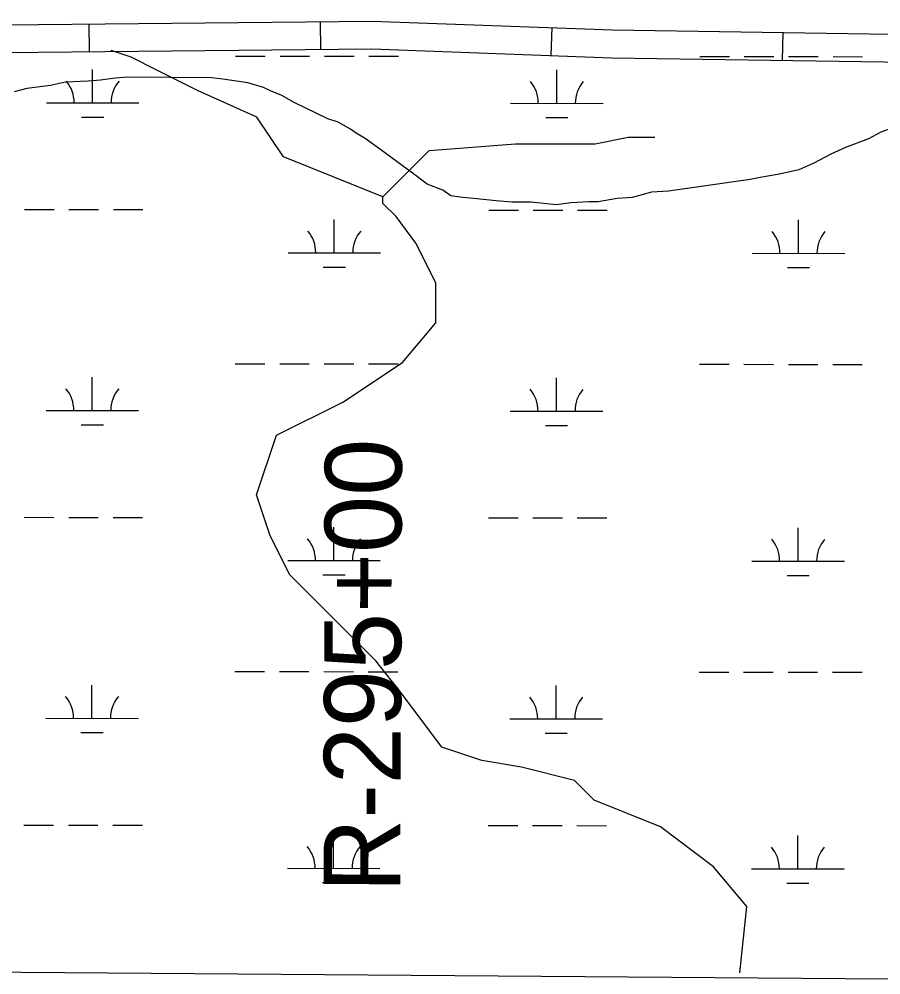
# Model space of a CAD drawing. Extents: x 3148686 to 3186545, y 916144 to 941516.
# Drawn here: x 3171455 to 3172386, y 934260 to 935293 of the extents above; entities that cross this region are included whole.
import ezdxf

# ---------------------------------------------------------------- set-up
doc = ezdxf.new("R2010")
doc.units = 0
for name, color, linetype in [('V-RIVR-RANG-IDEN', 7, 'Continuous'), ('V-ROAD-CNTR', 7, 'Continuous'), ('V-SITE-VEGE', 7, 'Continuous'), ('V-TOPO-SHOR', 7, 'Continuous'), ('V-WETL-SWMP', 7, 'Continuous')]:
    doc.layers.add(name, color=color, linetype=linetype)

msp = doc.modelspace()

# ---------------------------------------------------------------- linework, layer by layer
at = {"layer": 'V-ROAD-CNTR'}
for p, q in [((3171530.123501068, 935287.4860560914), (3171530.4248231, 935257.4875693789)), ((3171780.110152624, 935289.9970656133), (3171780.4114746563, 935259.9985789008)), ((3172030.6264530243, 935283.4672126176), (3172029.532489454, 935253.487165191)), ((3172280.2026463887, 935278.2989069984), (3172279.750416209, 935248.3023157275))]:
    msp.add_line(p, q, dxfattribs=at)
for points in [[(3169064.123120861, 935292.8044058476), (3169259.5513975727, 935286.3159318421), (3169579.548162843, 935292.6550555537), (3169815.3570306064, 935286.2173625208), (3169867.6703755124, 935288.0989412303), (3169927.1698897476, 935282.1451538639), (3170043.801705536, 935277.6450148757), (3170168.8910252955, 935287.1716090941), (3170298.0070445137, 935291.5653491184), (3170548.801502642, 935286.307832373), (3171059.6400086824, 935289.0125173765), (3171330.6053852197, 935285.4819815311), (3171836.228267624, 935290.5607481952), (3172096.270592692, 935281.071876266), (3172512.5443210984, 935274.7961117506)], [(3169063.9508791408, 935262.793594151), (3169259.350602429, 935256.3060681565), (3169579.4358371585, 935262.6469444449), (3169815.486969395, 935256.2026374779), (3169866.7116244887, 935258.0450587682), (3169925.0961102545, 935252.2028461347), (3170044.3642944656, 935247.600985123), (3170170.5409747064, 935257.2103909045), (3170298.2029554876, 935261.5546508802), (3170548.5664973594, 935256.3061676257), (3171059.52399132, 935259.0114826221), (3171330.560614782, 935255.4800184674), (3171835.831732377, 935260.5552518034), (3172095.4974073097, 935251.0801237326), (3172512.4656789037, 935244.793888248)]]:
    msp.add_lwpolyline(points, dxfattribs=at)
at = {"layer": 'V-SITE-VEGE'}
for p, q in [((3171504.6040000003, 935224.6629999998), (3171488.64, 935221.145)), ((3171529.1210000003, 935225.6509999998), (3171504.6040000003, 935224.6629999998)), ((3171542.611, 935226.7439999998), (3171529.1210000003, 935225.6509999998)), ((3171558.563, 935229.0399999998), (3171542.611, 935226.7439999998)), ((3171572.051, 935230.1339999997), (3171558.563, 935229.0399999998)), ((3171662.718, 935229.2489999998), (3171572.051, 935230.1339999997)), ((3171674.9590000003, 935227.9029999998), (3171662.718, 935229.2489999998)), ((3171701.8780000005, 935223.9649999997), (3171674.9590000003, 935227.9029999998)), ((3171718.983, 935218.8960000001), (3171701.8780000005, 935223.965)), ((3171462.874000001, 935217.7189999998), (3171449.361, 935214.1759999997)), ((3171488.64, 935221.145), (3171462.874000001, 935217.719)), ((3171726.298, 935215.1499999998), (3171718.983, 935218.8960000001)), ((3171738.502, 935210.1289999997), (3171726.298, 935215.1499999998)), ((3171751.9080000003, 935202.6469999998), (3171738.502, 935210.1289999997)), ((3171788.498, 935185.1349999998), (3171751.9080000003, 935202.6469999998)), ((3171799.489, 935181.3520000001), (3171788.498, 935185.135)), ((3171812.896, 935173.8690000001), (3171799.489, 935181.3520000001)), ((3171820.199, 935168.8960000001), (3171812.896, 935173.8690000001)), ((3172386.327, 935170.7270000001), (3172372.776, 935163.508)), ((3172406.0010000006, 935177.8869999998), (3172386.3270000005, 935170.7269999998)), ((3171828.7270000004, 935163.9119999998), (3171820.199, 935168.8960000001)), ((3171845.762, 935151.4919999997), (3171828.7270000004, 935163.9119999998)), ((3172372.776, 935163.508), (3172348.1750000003, 935153.946)), ((3171881.043, 935125.4149999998), (3171845.762, 935151.4919999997)), ((3172348.1750000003, 935153.946), (3172332.176, 935146.7490000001)), ((3172332.176, 935146.7490000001), (3172313.7030000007, 935137.126)), ((3172297.702, 935129.929), (3172276.823, 935125.2329999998)), ((3172313.7030000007, 935137.126), (3172297.702, 935129.929)), ((3171895.637, 935114.245), (3171881.0430000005, 935125.4149999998)), ((3172244.911, 935119.417), (3172156.562, 935106.801)), ((3172255.9620000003, 935121.7599999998), (3172244.911, 935119.417)), ((3172276.823, 935125.2329999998), (3172255.9620000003, 935121.7599999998)), ((3171912.732, 935107.952), (3171895.637, 935114.245)), ((3171921.247, 935101.742), (3171912.732, 935107.952)), ((3171931.0370000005, 935100.421), (3171921.247, 935101.742)), ((3171945.7290000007, 935099.0529999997), (3171931.0370000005, 935100.4209999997)), ((3171970.211, 935096.3640000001), (3171945.7290000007, 935099.0530000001)), ((3172101.3440000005, 935098.7609999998), (3172080.4790000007, 935095.287)), ((3172117.286, 935099.8319999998), (3172101.3440000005, 935098.7609999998)), ((3172138.1710000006, 935105.7540000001), (3172117.286, 935099.8319999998)), ((3172156.562, 935106.801), (3172138.1710000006, 935105.7540000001)), ((3171987.35, 935094.9719999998), (3171970.211, 935096.3639999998)), ((3172008.179, 935094.7689999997), (3171987.35, 935094.9719999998)), ((3172035.11, 935092.055), (3172008.179, 935094.769)), ((3172051.0620000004, 935094.349), (3172035.11, 935092.055)), ((3172070.677, 935095.383), (3172051.0620000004, 935094.349)), ((3172080.4790000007, 935095.287), (3172070.677, 935095.383))]:
    msp.add_line(p, q, dxfattribs=at)
at = {"layer": 'V-TOPO-SHOR'}
for points in [[(3171847.840222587, 935100.8285308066), (3171740.3798703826, 935143.9440557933), (3171711.7570000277, 935186.9765218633), (3171647.283809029, 935215.7126543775), (3171604.304198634, 935237.2590906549), (3171575.6511250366, 935251.6233815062), (3171554.1575444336, 935258.8130777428)], [(3172233.977143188, 934261.8766618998), (3172241.219695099, 934333.5395491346), (3172205.42978094, 934376.579566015), (3172148.1387353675, 934419.6422353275), (3172076.498500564, 934448.3859186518), (3172055.0200215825, 934469.9097024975), (3171997.698772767, 934484.3041965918), (3171954.7040607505, 934491.5165452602), (3171911.716899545, 934505.895937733), (3171868.7750432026, 934563.2775930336), (3171840.1446220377, 934599.1430152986), (3171790.0281710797, 934649.3651776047), (3171747.071213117, 934692.412745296), (3171725.6153865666, 934735.4376605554), (3171711.3266038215, 934778.4550250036), (3171732.8956925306, 934842.9357668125), (3171804.6038846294, 934878.6954777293), (3171869.1525837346, 934921.6297832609), (3171905.0331076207, 934964.5942920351), (3171905.078412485, 935007.5965548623), (3171883.6225859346, 935050.6214701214), (3171862.1516577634, 935079.3122977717), (3171847.832671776, 935093.6614870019), (3171847.840222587, 935100.8285308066), (3171898.0623848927, 935150.9449817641), (3171991.241505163, 935158.0138650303), (3172077.2460308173, 935157.9232553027), (3172113.0888006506, 935165.0525450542), (3172141.7569758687, 935165.0223418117)], [(3169144.943509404, 934229.2958422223), (3169216.6441506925, 934257.8885093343), (3169352.8330846, 934272.0791315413), (3170377.720348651, 934270.9993656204), (3172534.9854322, 934254.3924840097), (3172900.512217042, 934261.1744364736), (3173000.8659319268, 934275.4028127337), (3173108.3640381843, 934268.1225067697), (3174298.078208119, 934252.5349845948), (3175136.6223332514, 934251.6515397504), (3175409.0077518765, 934287.19982797), (3175953.6728777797, 934257.9577911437), (3176433.8497110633, 934243.1177992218), (3177007.2132154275, 934242.5137343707), (3177523.2781234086, 934277.805295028), (3177924.6325764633, 934277.3824496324), (3179171.6981984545, 934276.0686085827), (3179501.3973150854, 934290.0553589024), (3179544.392027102, 934282.8430102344), (3179558.6959114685, 934254.1597333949), (3179585.539000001, 934211.6259999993)]]:
    msp.add_lwpolyline(points, dxfattribs=at)
at = {"layer": 'V-WETL-SWMP'}
for p, q in [((3171688.7012718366, 935252.9161666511), (3171720.701249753, 935252.8824481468)), ((3171736.701238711, 935252.8655888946), (3171768.701216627, 935252.8318703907)), ((3171784.7012055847, 935252.8150111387), (3171816.7011835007, 935252.7812926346)), ((3171832.701172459, 935252.7644333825), (3171864.7011503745, 935252.7307148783)), ((3172190.608925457, 935252.3873045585), (3172222.608903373, 935252.3535860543)), ((3172238.6088923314, 935252.3367268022), (3172270.608870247, 935252.3030082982)), ((3172286.608859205, 935252.2861490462), (3172318.608837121, 935252.252430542)), ((3172334.608826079, 935252.23557129), (3172366.6088039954, 935252.2018527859)), ((3171534.055924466, 935202.3370950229), (3171534.0938485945, 935238.337070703)), ((3172035.963578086, 935201.8082329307), (3172036.0015022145, 935237.8082086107)), ((3171484.055958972, 935202.3897801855), (3171584.05588996, 935202.2844098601)), ((3171985.9636125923, 935201.8609180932), (3172085.96354358, 935201.7555477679)), ((3171522.039676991, 935186.9187498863), (3171546.0396604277, 935186.8934610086)), ((3172023.9473306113, 935186.389887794), (3172047.9473140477, 935186.3645989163)), ((3171460.5263735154, 935086.9825232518), (3171492.526351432, 935086.9488047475)), ((3171508.526340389, 935086.9319454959), (3171540.5263183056, 935086.8982269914)), ((3171556.5263072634, 935086.8813677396), (3171588.5262851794, 935086.8476492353)), ((3171962.434027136, 935086.4536611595), (3171994.434005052, 935086.4199426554)), ((3172010.4339940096, 935086.4030834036), (3172042.4339719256, 935086.3693648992)), ((3172058.433960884, 935086.3525056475), (3172090.4339387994, 935086.318787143)), ((3171795.32123084, 935040.1997284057), (3171795.3591549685, 935076.1997040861)), ((3172297.22888446, 935039.6708663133), (3172297.266808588, 935075.6708419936)), ((3171745.321265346, 935040.2524135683), (3171845.3211963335, 935040.1470432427)), ((3172247.2289189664, 935039.7235514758), (3172347.2288499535, 935039.6181811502)), ((3171783.3049833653, 935024.7813832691), (3171807.304966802, 935024.7560943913)), ((3172285.212636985, 935024.2525211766), (3172309.212620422, 935024.2272322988)), ((3171688.3508160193, 934920.2413913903), (3171720.350793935, 934920.2076728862)), ((3171736.350782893, 934920.190813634), (3171768.350760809, 934920.15709513)), ((3171784.350749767, 934920.1402358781), (3171816.350727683, 934920.1065173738)), ((3171832.350716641, 934920.0896581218), (3171864.3506945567, 934920.0559396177)), ((3172190.2584696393, 934919.7125292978), (3172222.258447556, 934919.6788107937)), ((3172238.258436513, 934919.6619515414), (3172270.258414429, 934919.6282330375)), ((3172286.258403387, 934919.6113737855), (3172318.2583813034, 934919.5776552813)), ((3172334.258370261, 934919.5607960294), (3172366.258348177, 934919.5270775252)), ((3171533.705468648, 934869.6623197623), (3171533.7433927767, 934905.6622954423)), ((3172035.613122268, 934869.13345767), (3172035.6510463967, 934905.1334333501)), ((3171483.7055031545, 934869.7150049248), (3171583.705434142, 934869.6096345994)), ((3171985.6131567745, 934869.1861428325), (3172085.613087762, 934869.0807725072)), ((3171521.6892211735, 934854.2439746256), (3171545.68920461, 934854.2186857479)), ((3172023.5968747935, 934853.7151125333), (3172047.59685823, 934853.6898236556)), ((3171460.1759176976, 934754.307747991), (3171492.1758956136, 934754.2740294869)), ((3171508.1758845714, 934754.2571702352), (3171540.175862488, 934754.2234517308)), ((3171556.175851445, 934754.206592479), (3171588.1758293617, 934754.1728739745)), ((3171962.0835713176, 934753.7788858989), (3171994.083549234, 934753.7451673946)), ((3172010.083538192, 934753.728308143), (3172042.0835161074, 934753.6945896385)), ((3172058.083505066, 934753.6777303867), (3172090.0834829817, 934753.6440118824)), ((3171794.9707750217, 934707.5249531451), (3171795.0086991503, 934743.5249288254)), ((3172296.878428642, 934706.9960910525), (3172296.9163527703, 934742.9960667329)), ((3171744.9708095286, 934707.5776383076), (3171844.9707405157, 934707.472267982)), ((3172246.8784631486, 934707.0487762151), (3172346.8783941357, 934706.9434058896)), ((3171782.954527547, 934692.1066080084), (3171806.9545109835, 934692.0813191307)), ((3172284.862181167, 934691.5777459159), (3172308.8621646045, 934691.5524570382)), ((3171688.0003602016, 934587.5666161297), (3171720.000338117, 934587.5328976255)), ((3171736.000327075, 934587.5160383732), (3171768.0003049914, 934587.4823198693)), ((3171784.000293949, 934587.4654606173), (3171816.000271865, 934587.4317421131)), ((3171832.0002608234, 934587.4148828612), (3171864.000238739, 934587.381164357)), ((3172189.9080138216, 934587.0377540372), (3172221.9079917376, 934587.0040355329)), ((3172237.9079806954, 934586.9871762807), (3172269.9079586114, 934586.9534577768)), ((3172285.9079475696, 934586.9365985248), (3172317.9079254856, 934586.9028800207)), ((3172333.9079144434, 934586.8860207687), (3172365.9078923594, 934586.8523022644)), ((3171533.3550128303, 934536.9875445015), (3171533.3929369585, 934572.9875201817)), ((3172035.2626664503, 934536.4586824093), (3172035.300590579, 934572.4586580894)), ((3171483.355047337, 934537.0402296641), (3171583.354978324, 934536.9348593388)), ((3171985.2627009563, 934536.5113675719), (3172085.2626319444, 934536.4059972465)), ((3171521.3387653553, 934521.5691993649), (3171545.338748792, 934521.5439104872)), ((3172023.2464189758, 934521.0403372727), (3172047.2464024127, 934521.0150483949)), ((3171459.82546188, 934421.6329727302), (3171491.825439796, 934421.599254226)), ((3171507.825428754, 934421.5823949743), (3171539.8254066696, 934421.5486764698)), ((3171555.825395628, 934421.531817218), (3171587.825373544, 934421.4980987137)), ((3171961.7331155, 934421.1041106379), (3171993.7330934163, 934421.0703921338)), ((3172009.733082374, 934421.053532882), (3172041.7330602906, 934421.0198143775)), ((3172057.733049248, 934421.0029551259), (3172089.733027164, 934420.9692366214)), ((3171794.6203192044, 934374.8501778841), (3171794.6582433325, 934410.8501535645)), ((3172296.527972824, 934374.3213157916), (3172296.5658969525, 934410.321291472)), ((3171744.620353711, 934374.9028630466), (3171844.6202846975, 934374.7974927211)), ((3172246.528007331, 934374.3740009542), (3172346.5279383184, 934374.2686306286)), ((3171782.6040717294, 934359.4318327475), (3171806.6040551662, 934359.4065438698)), ((3172284.5117253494, 934358.902970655), (3172308.5117087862, 934358.8776817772))]:
    msp.add_line(p, q, dxfattribs=at)
for centre, radius, start, end in [((3171478.8135266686, 935202.8701075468), 35.24628790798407, 359.16780716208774, 40.71146549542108), ((3171589.299322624, 935202.7536882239), 35.246287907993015, 139.1678041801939, 180.71146251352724), ((3171980.721180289, 935202.3412454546), 35.24628790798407, 359.16780716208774, 40.71146549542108), ((3172091.206976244, 935202.2248261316), 35.246287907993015, 139.1678041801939, 180.71146251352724), ((3171740.0788330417, 935040.7327409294), 35.24628790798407, 359.16780716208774, 40.71146549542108), ((3171850.564628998, 935040.6163216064), 35.246287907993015, 139.1678041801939, 180.71146251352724), ((3172241.986486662, 935040.2038788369), 35.24628790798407, 359.16780716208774, 40.71146549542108), ((3172352.4722826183, 935040.0874595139), 35.246287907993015, 139.1678041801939, 180.71146251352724), ((3171478.4630708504, 934870.1953322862), 35.24628790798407, 359.16780716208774, 40.71146549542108), ((3171588.948866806, 934870.0789129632), 35.246287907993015, 139.1678041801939, 180.71146251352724), ((3171980.3707244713, 934869.6664701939), 35.24628790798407, 359.16780716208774, 40.71146549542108), ((3172090.8565204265, 934869.5500508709), 35.246287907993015, 139.1678041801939, 180.71146251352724), ((3171739.728377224, 934708.0579656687), 35.24628790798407, 359.16780716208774, 40.71146549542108), ((3171850.2141731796, 934707.9415463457), 35.246287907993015, 139.1678041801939, 180.71146251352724), ((3172241.6360308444, 934707.5291035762), 35.24628790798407, 359.16780716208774, 40.71146549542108), ((3172352.1218268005, 934707.4126842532), 35.246287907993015, 139.1678041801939, 180.71146251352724), ((3171478.1126150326, 934537.5205570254), 35.24628790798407, 359.16780716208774, 40.71146549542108), ((3171588.598410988, 934537.4041377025), 35.246287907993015, 139.1678041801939, 180.71146251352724), ((3171980.020268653, 934536.9916949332), 35.24628790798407, 359.16780716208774, 40.71146549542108), ((3172090.5060646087, 934536.8752756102), 35.246287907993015, 139.1678041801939, 180.71146251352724), ((3171739.377921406, 934375.3831904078), 35.24628790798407, 359.16780716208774, 40.71146549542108), ((3171849.8637173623, 934375.2667710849), 35.246287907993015, 139.1678041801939, 180.71146251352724), ((3172241.2855750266, 934374.8543283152), 35.24628790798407, 359.16780716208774, 40.71146549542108), ((3172351.7713709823, 934374.7379089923), 35.246287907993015, 139.1678041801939, 180.71146251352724)]:
    msp.add_arc(centre, radius, start, end, dxfattribs=at)

# ---------------------------------------------------------------- texts
at = {"layer": 'V-RIVR-RANG-IDEN'}
msp.add_text('R-295+00', height=82.99999799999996, rotation=89.80318589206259, dxfattribs=at).set_placement((3171866.6713469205, 934348.5433497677))

doc.saveas('drawing.dxf')
